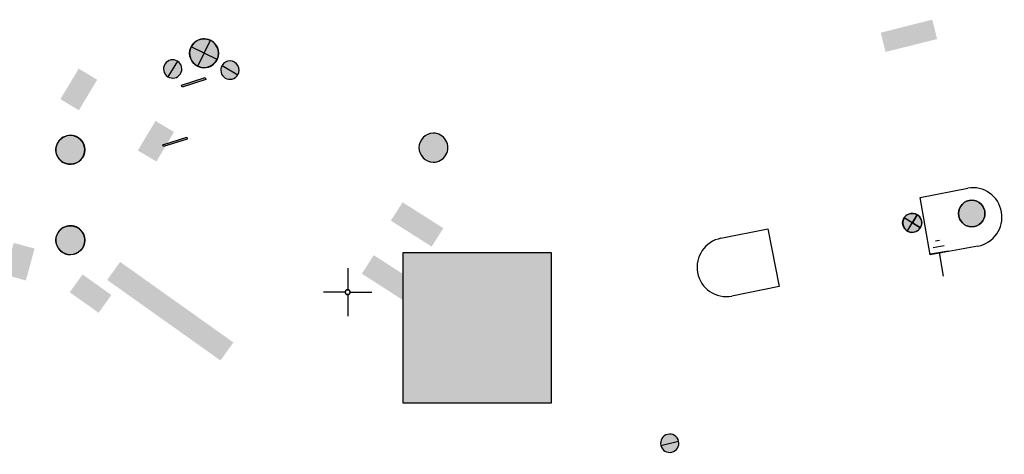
# Model space of a CAD drawing. Header units: metres. Extents: x 2695560 to 2696939, y 1260491 to 1262050.
# Tile 878 of 1005: x 2696342 to 2696368, y 1261596 to 1261607. Entities that reach past the tile are written whole.
import ezdxf

# ---------------------------------------------------------------- set-up
doc = ezdxf.new("R2010")
doc.units = ezdxf.units.M
doc.linetypes.add('AUSGEZOGEN', pattern=[0])
for name, color, linetype in [('XR$1$AV_Koordinatennetzpunkte', 7, 'AUSGEZOGEN'), ('XR$1$AV_Linien (BB)', 7, 'AUSGEZOGEN'), ('XR$1$AW_LK_Schachtdeckel', 24, 'AUSGEZOGEN'), ('XR$1$EW_LK_Bauwerk', 1, 'AUSGEZOGEN'), ('XR$1$EW_LK_Knoten', 1, 'AUSGEZOGEN'), ('XR$1$FM_LK_SW_TRASSEKNOTEN', 94, 'AUSGEZOGEN'), ('XR$1$GA_LK_Rohrleitungsteil', 32, 'AUSGEZOGEN'), ('XR$1$PFAW', 255, 'AUSGEZOGEN'), ('XR$1$PFEW', 255, 'AUSGEZOGEN'), ('XR$1$PFWA', 255, 'AUSGEZOGEN'), ('XR$1$PFWFM', 255, 'AUSGEZOGEN'), ('XR$1$RAEW', 8, 'AUSGEZOGEN'), ('XR$1$WA_LK_Absperrarmatur', 171, 'AUSGEZOGEN'), ('XR$1$WA_LK_Rohrleitungsteil', 171, 'AUSGEZOGEN')]:
    doc.layers.add(name, color=color, linetype=linetype)

# ---------------------------------------------------------------- blocks, each defined once
blk = doc.blocks.new('COMPLEXOBJECT_499')
at = {"layer": 'XR$1$AV_Linien (BB)', "color": 7, "linetype": 'AUSGEZOGEN', "transparency": 33554687}
blk.add_line((6364.849, 11602.459), (6366.083, 11602.698), dxfattribs=at)
blk.add_lwpolyline([(6366.345, 11601.195), (6365.112, 11600.97), (6364.849, 11602.459)], dxfattribs=at)
blk.add_arc((6366.21, 11601.946), 0.763, 280.2288, 99.5479, dxfattribs=at)
blk = doc.blocks.new('COMPLEXOBJECT_501')
at = {"layer": 'XR$1$AV_Linien (BB)', "color": 7, "linetype": 'AUSGEZOGEN', "transparency": 33554687}
blk.add_line((6359.682, 11601.397), (6360.897, 11601.638), dxfattribs=at)
blk.add_lwpolyline([(6360.897, 11601.638), (6361.19, 11600.146), (6359.966, 11599.899)], dxfattribs=at)
blk.add_arc((6359.825, 11600.648), 0.762, 100.809, 280.6612, dxfattribs=at)
blk = doc.blocks.new('BAV2041')
at = {"color": 7, "transparency": 33554687}
for p, q in [((0, 0.5), (0, 0.05)), ((-0.05, 0), (-0.5, 0)), ((0.05, 0), (0.5, 0)), ((0, -0.05), (0, -0.5))]:
    blk.add_line(p, q, dxfattribs=at)
blk.add_circle((0, 0), 0.05, dxfattribs=at)
for start, end in [(90, 270), (270, 90)]:
    blk.add_arc((0, 0), 0.05, start, end, dxfattribs=at)
blk = doc.blocks.new('BAW2082')
at = {"layer": 'XR$1$PFAW', "transparency": 33554687}
blk.add_hatch(color=7, dxfattribs=at).paths.add_polyline_path([(0.509, -0.003), (0.499, 0.098), (0.469, 0.194), (0.42, 0.283), (0.354, 0.359), (0.274, 0.421), (0.183, 0.466), (0.085, 0.491), (-0.016, 0.496), (-0.116, 0.481), (-0.211, 0.446), (-0.297, 0.392), (-0.37, 0.323), (-0.428, 0.24), (-0.468, 0.147), (-0.488, 0.047), (-0.488, -0.054), (-0.468, -0.153), (-0.428, -0.246), (-0.37, -0.329), (-0.297, -0.398), (-0.211, -0.452), (-0.116, -0.487), (-0.016, -0.502), (0.085, -0.497), (0.183, -0.472), (0.274, -0.427), (0.354, -0.366), (0.42, -0.289), (0.469, -0.2), (0.499, -0.104)])
at = {"transparency": 33554687}
for start, end in [(91.1948, 268.8052), (268.8052, 91.1948)]:
    blk.add_arc((0.01, 0), 0.5, start, end, dxfattribs=at)
at = {"layer": 'XR$1$PFAW', "transparency": 33554687}
blk.add_circle((0.009, -0.003), 0.5, dxfattribs=at)
blk = doc.blocks.new('BWA2013')
at = {"true_color": 0x000000, "transparency": 33554687}
blk.add_hatch(color=18, dxfattribs=at).paths.add_polyline_path([(-0.291, -0.409), (0.352, 0.357), (0.291, 0.409), (-0.352, -0.357)])
at = {"transparency": 33554687}
blk.add_lwpolyline([(-0.291, -0.409), (-0.352, -0.357), (0.291, 0.409), (0.352, 0.357), (-0.291, -0.409)], close=True, dxfattribs=at)
blk = doc.blocks.new('BWA965')
at = {"layer": 'XR$1$PFWA', "transparency": 33554687}
blk.add_hatch(color=7, dxfattribs=at).paths.add_polyline_path([(0, 0.5), (-0.051, 0.497), (-0.101, 0.49), (-0.15, 0.477), (-0.197, 0.459), (-0.243, 0.437), (-0.286, 0.41), (-0.326, 0.379), (-0.362, 0.344), (-0.395, 0.306), (-0.424, 0.264), (-0.449, 0.22), (-0.469, 0.174), (-0.484, 0.125), (-0.494, 0.076), (-0.499, 0.025), (-0.499, -0.025), (-0.494, -0.076), (-0.484, -0.125), (-0.469, -0.174), (-0.449, -0.22), (-0.424, -0.264), (-0.395, -0.306), (-0.362, -0.344), (-0.326, -0.379), (-0.286, -0.41), (-0.243, -0.437), (-0.197, -0.459), (-0.15, -0.477), (-0.101, -0.49), (-0.051, -0.497), (0, -0.5), (0.051, -0.497), (0.101, -0.49), (0.15, -0.477), (0.197, -0.459), (0.243, -0.437), (0.286, -0.41), (0.326, -0.379), (0.362, -0.344), (0.395, -0.306), (0.424, -0.264), (0.449, -0.22), (0.469, -0.174), (0.484, -0.125), (0.494, -0.076), (0.499, -0.025), (0.499, 0.025), (0.494, 0.076), (0.484, 0.125), (0.469, 0.174), (0.449, 0.22), (0.424, 0.264), (0.395, 0.306), (0.362, 0.344), (0.326, 0.379), (0.286, 0.41), (0.243, 0.437), (0.197, 0.459), (0.15, 0.477), (0.101, 0.49), (0.051, 0.497)])
at = {"transparency": 33554687}
blk.add_line((0, 0.5), (0, -0.5), dxfattribs=at)
for start, end in [(90, 270), (270, 90)]:
    blk.add_arc((0, 0), 0.5, start, end, dxfattribs=at)
blk = doc.blocks.new('BGA2013')
at = {"transparency": 33554687}
blk.add_hatch(color=36, dxfattribs=at).paths.add_polyline_path([(-0.291, -0.409), (0.352, 0.357), (0.291, 0.409), (-0.352, -0.357)])
at = {"color": 32, "transparency": 33554687}
blk.add_lwpolyline([(-0.291, -0.409), (-0.352, -0.357), (0.291, 0.409), (0.352, 0.357), (-0.291, -0.409)], close=True, dxfattribs=at)
blk = doc.blocks.new('BEWLP2574')
at = {"layer": 'XR$1$PFEW', "transparency": 33554687}
blk.add_hatch(color=7, dxfattribs=at).paths.add_polyline_path([(-0.5, 0), (-0.497, -0.051), (-0.489, -0.101), (-0.477, -0.15), (-0.459, -0.198), (-0.437, -0.243), (-0.41, -0.286), (-0.379, -0.326), (-0.344, -0.363), (-0.306, -0.396), (-0.264, -0.425), (-0.22, -0.449), (-0.173, -0.469), (-0.125, -0.485), (-0.075, -0.495), (-0.025, -0.5), (0.026, -0.5), (0.076, -0.495), (0.126, -0.485), (0.174, -0.469), (0.221, -0.449), (0.265, -0.425), (0.306, -0.396), (0.345, -0.363), (0.38, -0.326), (0.411, -0.286), (0.437, -0.243), (0.46, -0.198), (0.477, -0.15), (0.49, -0.101), (0.498, -0.051), (0.5, 0), (0.498, 0.05), (0.49, 0.1), (0.477, 0.149), (0.46, 0.197), (0.437, 0.242), (0.411, 0.285), (0.38, 0.325), (0.345, 0.362), (0.306, 0.395), (0.265, 0.424), (0.221, 0.448), (0.174, 0.468), (0.126, 0.484), (0.076, 0.494), (0.026, 0.499), (-0.025, 0.499), (-0.075, 0.494), (-0.125, 0.484), (-0.173, 0.468), (-0.22, 0.448), (-0.264, 0.424), (-0.306, 0.395), (-0.344, 0.362), (-0.379, 0.325), (-0.41, 0.285), (-0.437, 0.242), (-0.459, 0.197), (-0.477, 0.149), (-0.489, 0.1), (-0.497, 0.05)])
at = {"color": 1, "transparency": 33554687}
for start, end in [(90, 180), (0, 90), (180, 270), (270, 0)]:
    blk.add_arc((0, 0), 0.5, start, end, dxfattribs=at)
at = {"layer": 'XR$1$PFEW', "transparency": 33554687}
blk.add_circle((0, 0), 0.5, dxfattribs=at)
blk = doc.blocks.new('BEWLP2549_S')
at = {"layer": 'XR$1$PFEW', "transparency": 33554687}
blk.add_hatch(color=7, dxfattribs=at).paths.add_polyline_path([(0.5, 0), (0.49, 0.101), (0.459, 0.197), (0.41, 0.286), (0.344, 0.362), (0.264, 0.424), (0.174, 0.469), (0.076, 0.494), (-0.025, 0.499), (-0.125, 0.484), (-0.22, 0.449), (-0.306, 0.395), (-0.379, 0.326), (-0.437, 0.243), (-0.477, 0.15), (-0.497, 0.051), (-0.497, -0.051), (-0.477, -0.15), (-0.437, -0.243), (-0.379, -0.326), (-0.306, -0.395), (-0.22, -0.449), (-0.125, -0.484), (-0.025, -0.499), (0.076, -0.494), (0.174, -0.469), (0.264, -0.424), (0.344, -0.362), (0.41, -0.286), (0.459, -0.197), (0.49, -0.101)])
at = {"color": 1, "transparency": 33554687}
for p, q in [((0.354, -0.354), (-0.354, 0.354)), ((-0.354, -0.354), (0.354, 0.354))]:
    blk.add_line(p, q, dxfattribs=at)
for start, end in [(91.3809, 268.6191), (268.6191, 91.3809)]:
    blk.add_arc((0, 0), 0.5, start, end, dxfattribs=at)
at = {"layer": 'XR$1$PFEW', "transparency": 33554687}
blk.add_circle((0, 0), 0.5, dxfattribs=at)
blk = doc.blocks.new('BEWLP2561')
at = {"layer": 'XR$1$PFEW', "transparency": 33554687}
blk.add_hatch(color=7, dxfattribs=at).paths.add_polyline_path([(0.488, 0), (0.478, 0.101), (0.448, 0.197), (0.399, 0.286), (0.333, 0.362), (0.253, 0.424), (0.162, 0.469), (0.064, 0.494), (-0.037, 0.499), (-0.137, 0.484), (-0.232, 0.449), (-0.318, 0.395), (-0.391, 0.326), (-0.449, 0.243), (-0.489, 0.15), (-0.509, 0.051), (-0.509, -0.051), (-0.489, -0.15), (-0.449, -0.243), (-0.391, -0.326), (-0.318, -0.395), (-0.232, -0.449), (-0.137, -0.484), (-0.037, -0.499), (0.064, -0.494), (0.162, -0.469), (0.253, -0.424), (0.333, -0.362), (0.399, -0.286), (0.448, -0.197), (0.478, -0.101)])
at = {"layer": 'XR$1$RAEW', "transparency": 33554687}
for points in [[(-0.324, -0.38), (-0.009, 0.003), (-0.38, 0.325), (-0.396, 0.305), (-0.411, 0.285), (-0.425, 0.263), (-0.438, 0.242), (-0.449, 0.219), (-0.46, 0.196), (-0.469, 0.172), (-0.477, 0.148), (-0.484, 0.124), (-0.49, 0.099), (-0.494, 0.074), (-0.497, 0.049), (-0.499, 0.024), (-0.5, -0.001), (-0.499, -0.027), (-0.497, -0.052), (-0.494, -0.077), (-0.489, -0.102), (-0.484, -0.127), (-0.477, -0.151), (-0.468, -0.175), (-0.459, -0.198), (-0.448, -0.221), (-0.436, -0.244), (-0.423, -0.266), (-0.409, -0.287), (-0.394, -0.307), (-0.378, -0.327), (-0.361, -0.346), (-0.343, -0.363)], [(0.306, 0.386), (0, 0), (0.381, -0.325), (0.397, -0.305), (0.411, -0.284), (0.425, -0.262), (0.438, -0.24), (0.449, -0.217), (0.459, -0.193), (0.468, -0.169), (0.476, -0.144), (0.483, -0.12), (0.488, -0.094), (0.492, -0.069), (0.494, -0.043), (0.495, -0.018), (0.495, 0.008), (0.494, 0.034), (0.491, 0.059), (0.487, 0.084), (0.482, 0.11), (0.475, 0.134), (0.468, 0.159), (0.459, 0.183), (0.448, 0.206), (0.437, 0.229), (0.424, 0.252), (0.41, 0.273), (0.395, 0.294), (0.379, 0.314), (0.362, 0.334), (0.345, 0.352), (0.326, 0.37)]]:
    blk.add_hatch(color=1, dxfattribs=at).paths.add_polyline_path(points)
at = {"color": 1, "transparency": 33554687}
for p, q in [((0.381, -0.325), (-0.38, 0.325)), ((-0.324, -0.38), (0.306, 0.386))]:
    blk.add_line(p, q, dxfattribs=at)
for start, end in [(91.3809, 268.6191), (268.6191, 91.3809)]:
    blk.add_arc((0, 0), 0.5, start, end, dxfattribs=at)
at = {"layer": 'XR$1$PFEW', "transparency": 33554687}
blk.add_circle((-0.012, 0, -0.993), 0.5, dxfattribs=at)
at = {"layer": 'XR$1$RAEW', "color": 1, "transparency": 33554687}
for points in [[(-0.324, -0.38), (-0.009, 0.003), (-0.38, 0.325)], [(0.306, 0.386), (0, 0), (0.381, -0.325)]]:
    blk.add_lwpolyline(points, dxfattribs=at)
for centre, start, end in [((0, 0), 139.4821, 229.5111), ((-0.004, -0.006), 320.3659, 51.6348)]:
    blk.add_arc(centre, 0.5, start, end, dxfattribs=at)
blk = doc.blocks.new('BEWLP2645')
at = {"color": 1, "transparency": 33554687}
for p, q in [((-1.499, -0.087), (-1.499, 0.087)), ((-1.249, -0.231), (-1.249, 0.231)), ((-1, -0.375), (-1, 0.375)), ((0, 0), (-1, 0))]:
    blk.add_line(p, q, dxfattribs=at)
blk = doc.blocks.new('BWFM2')
at = {"layer": 'XR$1$PFWFM', "transparency": 33554687}
blk.add_hatch(color=7, dxfattribs=at).paths.add_polyline_path([(0, 0.5), (-0.05, 0.496), (-0.099, 0.488), (-0.147, 0.474), (-0.194, 0.456), (-0.238, 0.434), (-0.28, 0.407), (-0.32, 0.376), (-0.355, 0.341), (-0.388, 0.303), (-0.416, 0.261), (-0.44, 0.217), (-0.459, 0.171), (-0.474, 0.124), (-0.484, 0.075), (-0.489, 0.025), (-0.489, -0.025), (-0.484, -0.075), (-0.474, -0.124), (-0.459, -0.171), (-0.44, -0.217), (-0.416, -0.261), (-0.388, -0.303), (-0.355, -0.341), (-0.32, -0.376), (-0.28, -0.407), (-0.238, -0.434), (-0.194, -0.456), (-0.147, -0.474), (-0.099, -0.488), (-0.05, -0.496), (0, -0.5), (0.051, -0.498), (0.102, -0.492), (0.152, -0.48), (0.2, -0.462), (0.247, -0.441), (0.291, -0.414), (0.332, -0.383), (0.369, -0.348), (0.403, -0.309), (0.433, -0.268), (0.458, -0.223), (0.478, -0.176), (0.494, -0.127), (0.505, -0.077), (0.51, -0.026), (0.51, 0.026), (0.505, 0.077), (0.494, 0.127), (0.478, 0.176), (0.458, 0.223), (0.433, 0.268), (0.403, 0.309), (0.369, 0.348), (0.332, 0.383), (0.291, 0.414), (0.247, 0.441), (0.2, 0.462), (0.152, 0.48), (0.102, 0.492), (0.051, 0.498)])
at = {"color": 94, "transparency": 33554687}
for start, end in [(91.1948, 268.8052), (268.8052, 91.1948)]:
    blk.add_arc((0.01, 0), 0.5, start, end, dxfattribs=at)

msp = doc.modelspace()

# ---------------------------------------------------------------- hatches: boundary and pattern name
at = {"transparency": 33554687}
for points in [[(2696364.797, 1261606.542), (2696364.923, 1261606.041), (2696366.259, 1261606.376), (2696366.133, 1261606.877)], [(2696343.518, 1261604.816), (2696343.998, 1261604.529), (2696344.471, 1261605.32), (2696343.991, 1261605.607)], [(2696345.527, 1261603.485), (2696346.007, 1261603.198), (2696346.464, 1261603.964), (2696345.984, 1261604.251)], [(2696352.394, 1261602.141), (2696352.09, 1261601.664), (2696353.148, 1261600.991), (2696353.452, 1261601.468)], [(2696342.082, 1261600.26), (2696342.622, 1261600.113), (2696342.847, 1261600.94), (2696342.308, 1261601.087)], [(2696352.405, 1261600.834), (2696352.405, 1261596.932), (2696356.246, 1261596.932), (2696356.246, 1261600.834)], [(2696345.066, 1261600.595), (2696344.732, 1261600.126), (2696347.67, 1261598.037), (2696348.004, 1261598.506)], [(2696351.646, 1261600.769), (2696351.337, 1261600.289), (2696352.398, 1261599.605), (2696352.707, 1261600.085)], [(2696344.091, 1261600.269), (2696343.761, 1261599.806), (2696344.509, 1261599.274), (2696344.838, 1261599.737)]]:
    msp.add_hatch(color=7, dxfattribs=at).paths.add_polyline_path(points)

# ---------------------------------------------------------------- linework, layer by layer
at = {"color": 24, "lineweight": -3, "transparency": 33554687}
msp.add_lwpolyline([(2696352.405, 1261600.834), (2696356.246, 1261600.834), (2696356.246, 1261596.932), (2696352.405, 1261596.932), (2696352.405, 1261600.834)], close=True, dxfattribs=at)

# ---------------------------------------------------------------- block references
at = {"layer": 'XR$1$AV_Koordinatennetzpunkte', "color": 7, "linetype": 'AUSGEZOGEN', "lineweight": -3, "transparency": 33554687, "xscale": 1.25, "yscale": 1.25}
msp.add_blockref('BAV2041', (2696350.97, 1261599.81), dxfattribs=at)
at = {"layer": 'XR$1$AV_Linien (BB)', "color": 7, "linetype": 'AUSGEZOGEN', "lineweight": -3, "transparency": 33554687}
for name in ['COMPLEXOBJECT_499', 'COMPLEXOBJECT_501']:
    msp.add_blockref(name, (2690000.97, 1249999.81), dxfattribs=at)
at = {"layer": 'XR$1$AW_LK_Schachtdeckel', "color": 24, "linetype": 'AUSGEZOGEN', "lineweight": -3, "transparency": 33554687}
for p, xscale, yscale, rotation in [((2696343.78, 1261603.498), 0.7499999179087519, 0.7499999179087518, 149.419448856), ((2696343.77, 1261601.152), 0.7499999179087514, 0.7499999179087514, 58.204833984)]:
    msp.add_blockref('BAW2082', p, dxfattribs=dict(at, xscale=xscale, yscale=yscale, rotation=rotation))
at = {"layer": 'XR$1$EW_LK_Bauwerk', "color": 1, "linetype": 'AUSGEZOGEN', "lineweight": -3, "transparency": 33554687, "xscale": 0.6874999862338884, "yscale": 0.6874999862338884}
msp.add_blockref('BEWLP2574', (2696367.158, 1261601.849), dxfattribs=at)
at = {"layer": 'XR$1$EW_LK_Knoten', "color": 1, "linetype": 'AUSGEZOGEN', "lineweight": -3, "transparency": 33554687}
for name, p, xscale, yscale, rotation in [('BEWLP2549_S', (2696347.243, 1261606.006), 0.749999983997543, 0.749999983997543, 19.11420000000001), ('BEWLP2561', (2696365.618, 1261601.607), 0.4943918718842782, 0.4943918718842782, 8.8065), ('BEWLP2645', (2696366.426, 1261600.226), 0.6249999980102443, 0.6249999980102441, 279.4833)]:
    msp.add_blockref(name, p, dxfattribs=dict(at, xscale=xscale, yscale=yscale, rotation=rotation))
at = {"layer": 'XR$1$FM_LK_SW_TRASSEKNOTEN', "color": 94, "linetype": 'AUSGEZOGEN', "lineweight": -3, "transparency": 33554687, "xscale": 0.7499999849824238, "yscale": 0.7499999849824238}
msp.add_blockref('BWFM2', (2696353.186, 1261603.558), dxfattribs=at)
at = {"layer": 'XR$1$GA_LK_Rohrleitungsteil', "color": 32, "linetype": 'AUSGEZOGEN', "lineweight": -3, "transparency": 33554687, "xscale": 0.6499999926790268, "yscale": 0.6499999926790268, "rotation": 147.4884}
msp.add_blockref('BGA2013', (2696346.492, 1261603.707), dxfattribs=at)
at = {"layer": 'XR$1$WA_LK_Absperrarmatur', "color": 171, "linetype": 'AUSGEZOGEN', "lineweight": -3, "transparency": 33554687}
for p, xscale, yscale, rotation in [((2696346.43, 1261605.6), 0.475528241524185, 0.475528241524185, 327.623987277), ((2696347.915, 1261605.569), 0.475528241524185, 0.475528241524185, 59.17588194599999), ((2696359.324, 1261595.89), 0.4755282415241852, 0.4755282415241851, 103.57852572)]:
    msp.add_blockref('BWA965', p, dxfattribs=dict(at, xscale=xscale, yscale=yscale, rotation=rotation))
at = {"layer": 'XR$1$WA_LK_Rohrleitungsteil', "color": 171, "linetype": 'AUSGEZOGEN', "lineweight": -3, "transparency": 33554687, "xscale": 0.6499999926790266, "yscale": 0.6499999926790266, "rotation": 147.623987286}
msp.add_blockref('BWA2013', (2696346.974, 1261605.254), dxfattribs=at)

doc.saveas('drawing.dxf')
